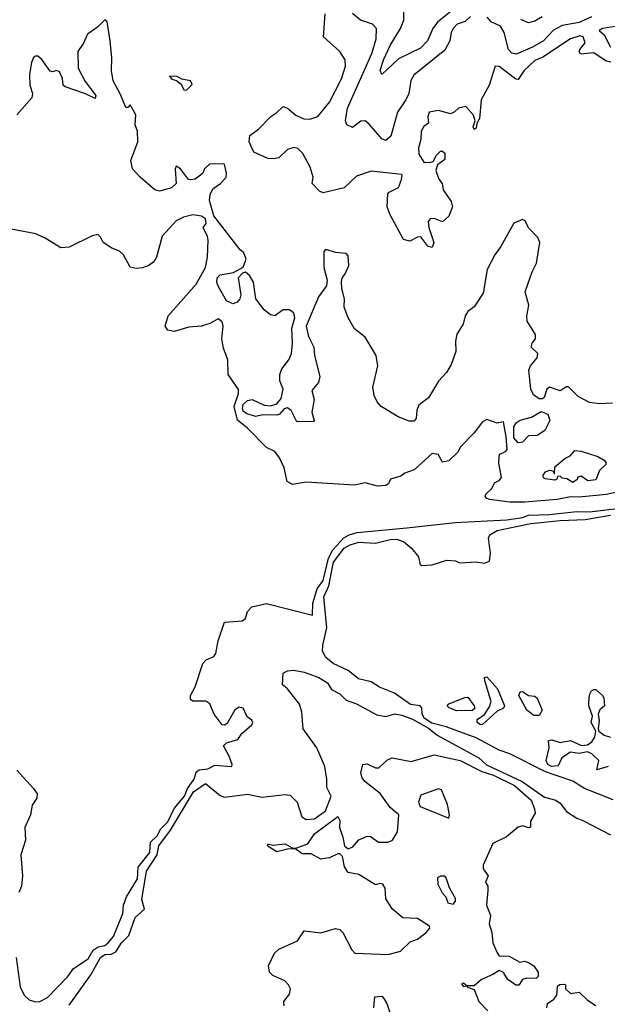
# Model space of a CAD drawing. Extents: x 1603745 to 1745082, y 385868 to 533966.
# Tile 478 of 646: x 1720009 to 1722810, y 441722 to 446417. Entities that reach past the tile are written whole.
import ezdxf

# ---------------------------------------------------------------- set-up
doc = ezdxf.new("R2010")
doc.units = 0

msp = doc.modelspace()

# ---------------------------------------------------------------- linework, layer by layer
at = {"layer": '0CON20XD'}
for points in [[(1721735, 446154.5), (1721726.9, 446175), (1721745, 446228.5), (1721775, 446293.1), (1721824.9, 446375.1), (1721839.4, 446415), (1721839.5, 446485)], [(1722826.4, 446213.6), (1722805, 446218.1), (1722745, 446257.8), (1722682.6, 446252.6), (1722676, 446265), (1722679.5, 446275), (1722703.8, 446306.2), (1722694.8, 446334.8), (1722679.4, 446339.4), (1722634.1, 446325.9), (1722501.8, 446238.2), (1722465, 446222.5), (1722413.3, 446175), (1722385, 446131.9), (1722373.2, 446133.2), (1722295, 446192.9), (1722275, 446195.7), (1722246.5, 446105), (1722208.5, 446035), (1722200, 445945), (1722188, 445922), (1722185, 445900), (1722175, 445892.5), (1722171.2, 445905), (1722180, 445935), (1722172.1, 445962.1), (1722135, 446002.5), (1722100, 445995), (1722080, 445975), (1722061.7, 445968.3), (1722005, 445984.2), (1721961.2, 445975), (1721953.9, 445953.9), (1721957, 445923), (1721935, 445907.5), (1721922.5, 445885), (1721920.8, 445845), (1721909.5, 445805), (1721911.4, 445775), (1721935, 445737.5), (1721963.6, 445736.4), (1721979.3, 445740.7), (1721995, 445770), (1722015, 445790), (1722025, 445790), (1722035, 445780), (1722035, 445750), (1722000, 445725), (1721993, 445697), (1722006.4, 445656.4), (1722022.5, 445635), (1722027.5, 445605), (1722065, 445550), (1722072.2, 445525), (1722055, 445480), (1722025, 445452.5), (1721985, 445468.8), (1721965, 445466.7), (1721956.7, 445455), (1721960, 445425), (1721983.3, 445355), (1721975, 445330), (1721955, 445336.7), (1721921.7, 445381.7), (1721905, 445380), (1721868.9, 445361.1), (1721838.9, 445368.9), (1721775, 445486.7), (1721761.3, 445525), (1721763.6, 445586.4), (1721770, 445595), (1721815, 445616.2), (1721828.6, 445655), (1721832.5, 445675), (1721828.3, 445678.3), (1721685, 445694.4), (1721615, 445670), (1721555.8, 445614.2), (1721455, 445591.2), (1721438.5, 445598.5), (1721402.7, 445635), (1721408.2, 445665), (1721393.4, 445713.4), (1721358.8, 445778.8), (1721335, 445802.1), (1721315, 445806.7), (1721285, 445798.1), (1721245, 445758), (1721217, 445753), (1721192.5, 445755), (1721125, 445784.4), (1721102.5, 445835), (1721106.3, 445863.7), (1721147.1, 445895), (1721205.4, 445954.6), (1721235.4, 445974.6), (1721265, 446002.9), (1721285, 445995.5), (1721325, 445960.8), (1721363.8, 445943.8), (1721392.5, 445942.5), (1721430, 445955), (1721485, 446022.7), (1721542.7, 446135), (1721561.3, 446195), (1721560.4, 446225), (1721534.7, 446264.7), (1721457.5, 446335), (1721465.3, 446445.3)], [(1722158.2, 446431.8), (1722132.4, 446407.6), (1722095, 446394.6), (1722075.3, 446375), (1722065.9, 446355), (1722060, 446315), (1722035, 446270.6), (1721887.6, 446152.4), (1721874, 446126), (1721864.1, 446065), (1721849.4, 446035), (1721809.4, 445975), (1721778.3, 445861.7), (1721755, 445841.2), (1721735, 445848), (1721675, 445919.2), (1721655, 445934.2), (1721635, 445932), (1721595, 445902), (1721568, 445915), (1721561.9, 445935), (1721570.8, 445995), (1721688.3, 446255), (1721708, 446325), (1721710, 446375), (1721691.2, 446395), (1721633.6, 446413.6), (1721595.9, 446445.9)], [(1722063.7, 446455), (1722000.7, 446405), (1721978.3, 446375), (1721952.5, 446315), (1721919.6, 446280.4), (1721815, 446230), (1721735, 446154.5)], [(1722735, 446431), (1722675, 446403), (1722595, 446388.2), (1722553.5, 446366.5), (1722505, 446316.5), (1722453.6, 446285), (1722375, 446251.8), (1722355, 446256.4), (1722339.4, 446275), (1722317.8, 446355), (1722300.9, 446385), (1722256.3, 446406.3), (1722238, 446428)], [(1722499, 446431), (1722465, 446408.9), (1722435, 446402.1), (1722398, 446418)], [(1722835, 444588.9), (1722774.5, 444584.5), (1722725, 444591.1), (1722670.2, 444620.2), (1722625, 444665.7), (1722615, 444665.6), (1722585, 444646.8), (1722534.6, 444665), (1722522.2, 444655), (1722508.3, 444615), (1722501, 444609), (1722485, 444609.5), (1722458.1, 444628.1), (1722445.1, 444655), (1722436, 444745), (1722443.5, 444766.5), (1722476.1, 444805), (1722478.9, 444825), (1722447.1, 444855), (1722451.7, 444875), (1722466.8, 444895), (1722468.3, 444915), (1722428.6, 444978.6), (1722425.5, 445005), (1722436.4, 445055), (1722418.6, 445118.6), (1722451.8, 445215), (1722472.8, 445255), (1722487.9, 445355), (1722478.1, 445378.1), (1722433.8, 445423.8), (1722418.3, 445458.3), (1722405, 445464.2), (1722365, 445445.7), (1722302.1, 445335), (1722273.1, 445295), (1722237.5, 445225), (1722217.9, 445112.1), (1722175, 445046.7), (1722144.5, 445025.5), (1722132.5, 445005), (1722122.5, 444965), (1722092.5, 444917.5), (1722086.6, 444883.4), (1722088.2, 444835), (1722065, 444772), (1722043.6, 444735), (1722005, 444692.9), (1721957, 444613), (1721911.7, 444578.3), (1721902.1, 444555), (1721899.1, 444515), (1721887.8, 444502.2), (1721865, 444502.5), (1721813, 444523), (1721732.8, 444572.8), (1721712.7, 444595), (1721698.7, 444625), (1721691.8, 444665), (1721715.4, 444765.4), (1721707.9, 444815), (1721655, 444902.9), (1721605, 444942), (1721575.1, 444995.1), (1721556, 445046), (1721557, 445085), (1721544.1, 445135), (1721542.5, 445167.5), (1721545.7, 445184.3), (1721562.7, 445207.3), (1721577.5, 445245), (1721575, 445290), (1721565, 445302.5), (1721515, 445306), (1721475, 445320), (1721465, 445319.2), (1721459.1, 445310.9), (1721458.1, 445235), (1721474.5, 445175), (1721472, 445148), (1721433.6, 445095), (1721374.2, 444955), (1721386.1, 444906.1), (1721411.8, 444855), (1721414.2, 444815), (1721440.4, 444715), (1721432.9, 444687.1), (1721401.5, 444648.5), (1721413.1, 444605), (1721401.4, 444545), (1721412.5, 444505), (1721409.1, 444500.9), (1721329.4, 444499.4), (1721303.1, 444553.1), (1721285, 444566.5), (1721269.3, 444560.7), (1721247.5, 444535), (1721235, 444531.1), (1721168, 444532), (1721135, 444524.6), (1721092.2, 444537.8), (1721075, 444550), (1721070.4, 444565), (1721075, 444581.2), (1721095, 444601.3), (1721116.7, 444605), (1721175, 444579.1), (1721205, 444574.7), (1721235.2, 444584.8), (1721255, 444610), (1721264.6, 444655), (1721249.6, 444695), (1721248.8, 444725), (1721258, 444752), (1721291.4, 444795), (1721304.2, 444825), (1721309.7, 444875), (1721305.6, 444945), (1721320.4, 444995), (1721315, 445018.9), (1721293.4, 445033.4), (1721265, 445033.3), (1721225, 445005.3), (1721205, 445009.5), (1721173.7, 445033.7), (1721134.6, 445085), (1721123.9, 445165), (1721105, 445196.9), (1721085, 445212.5), (1721071.4, 445208.6), (1721050.6, 445185), (1721063.5, 445105), (1721058.9, 445085), (1721045, 445070.5), (1721025, 445062.5), (1720995, 445076.5), (1720955, 445146.6), (1720948.9, 445165), (1720950.8, 445185), (1720965, 445200), (1721029, 445211), (1721073.9, 445236.1), (1721088.1, 445275), (1721077.8, 445305), (1721060.2, 445319.8), (1720935, 445481.6), (1720913.2, 445555), (1720917, 445583), (1720930.2, 445609.8), (1720966.5, 445635), (1720992.9, 445665), (1720995.6, 445685), (1720985, 445727.5), (1720915, 445730), (1720890, 445705), (1720882.5, 445685), (1720871.2, 445675), (1720845, 445656.9), (1720825, 445653.1), (1720814, 445655), (1720775, 445706.2), (1720755, 445717.5), (1720750, 445705), (1720754.2, 445635), (1720732.5, 445615), (1720675, 445599.5), (1720653.3, 445605), (1720583.3, 445665), (1720547.5, 445705), (1720538.8, 445745), (1720572.5, 445835), (1720570, 445885), (1720560, 445915), (1720563, 445963), (1720535, 446010), (1720525, 445997.5), (1720515, 445997.5), (1720490, 446060), (1720454.7, 446124.7), (1720446.9, 446173.1), (1720448.1, 446235), (1720440.4, 446315), (1720426.2, 446406.2), (1720414.3, 446415.7), (1720379.6, 446380.4), (1720332.1, 446347.9), (1720312.9, 446305), (1720286, 446265), (1720288.6, 446185), (1720321.7, 446121.7), (1720372.5, 446055), (1720368.8, 446041.2), (1720323.1, 446063.1), (1720225.9, 446095.9), (1720216.7, 446105), (1720213.3, 446136.7), (1720198.7, 446168.7), (1720185, 446174), (1720165, 446168), (1720155, 446171.2), (1720115, 446226.9), (1720095, 446243.1), (1720085, 446243.1), (1720075, 446235.6), (1720065, 446212), (1720056.2, 446155), (1720057.2, 446105), (1720071, 446065), (1720066.7, 446043.3), (1719995, 445963.5)], [(1722993.6, 446406.4), (1722786.7, 446375), (1722770.8, 446365), (1722794.1, 446344.1), (1722825.3, 446285)], [(1720805, 446080), (1720831.7, 446108.3), (1720822.5, 446125), (1720782.5, 446132.5), (1720760, 446145), (1720722.5, 446147.5), (1720735, 446132.5), (1720757, 446127), (1720779.3, 446109.3), (1720791.7, 446081.7), (1720805, 446080)], [(1722925, 444178.5), (1722805, 444151.9), (1722675, 444139.6), (1722635, 444142), (1722570.6, 444129.4), (1722416.8, 444116.8), (1722345, 444115.4), (1722248.9, 444128.9), (1722233.8, 444135), (1722228, 444145), (1722231.2, 444155), (1722258.8, 444181.2), (1722272.3, 444207.7), (1722295, 444218.8), (1722305.6, 444234.4), (1722292.7, 444302.7), (1722294.3, 444335), (1722298, 444345), (1722325, 444357.1), (1722332, 444368), (1722327, 444427), (1722315, 444499.2), (1722285, 444492), (1722235, 444510), (1722215, 444498.8), (1722174.2, 444445.8), (1722110.7, 444379.3), (1722096.4, 444353.6), (1722055, 444313.3), (1722025, 444307.5), (1722004.1, 444344.1), (1721975, 444348.2), (1721889.5, 444270.5), (1721845.6, 444255), (1721825, 444239.4), (1721775.8, 444225), (1721766.2, 444203.8), (1721754.2, 444195.8), (1721715, 444192.5), (1721655, 444208.9), (1721605, 444196.5), (1721375, 444211.5), (1721310.2, 444200.2), (1721284.4, 444215), (1721269.7, 444279.7), (1721247.4, 444327.4), (1721225, 444358), (1721185, 444377.5), (1721095, 444469.5), (1721046.6, 444506.6), (1721031.9, 444571.9), (1721052.3, 444635), (1721052.6, 444652.6), (1721003.3, 444725), (1721000.9, 444795), (1720979.8, 444849.8), (1720972, 444895), (1720978.6, 444955), (1720975, 444975.5), (1720955, 444990), (1720915, 444968.1), (1720875, 444955.5), (1720815, 444951.1), (1720745, 444929.5), (1720715.6, 444935.6), (1720702.5, 444955), (1720717.1, 445005), (1720850, 445155), (1720894.2, 445235), (1720904.3, 445285), (1720907.5, 445365), (1720905, 445382.5), (1720883.8, 445425), (1720897.5, 445445), (1720895, 445466.9), (1720875, 445480.5), (1720835, 445485.6), (1720790, 445475), (1720755, 445457.2), (1720687.9, 445385), (1720661.2, 445285), (1720647.8, 445262.2), (1720625, 445243.8), (1720595, 445233.1), (1720565, 445230.4), (1720535, 445236.4), (1720504.7, 445295), (1720485, 445312.4), (1720447.6, 445327.6), (1720406.7, 445355), (1720395, 445380), (1720381.7, 445391.7), (1720355, 445386.7), (1720245, 445332.5), (1720205, 445328), (1720130.8, 445375), (1720085.7, 445395), (1719968.2, 445418.2)], [(1722385, 444399.6), (1722365, 444422.2), (1722363.6, 444475), (1722375, 444494.2), (1722395, 444507.3), (1722449.1, 444520.9), (1722495, 444548.7), (1722525.6, 444535), (1722535.7, 444505), (1722512.7, 444457.3), (1722475, 444433.6), (1722435, 444432.2), (1722405, 444402.7), (1722385, 444399.6)], [(1722645, 444210), (1722617, 444227), (1722595, 444230), (1722585, 444240), (1722571.7, 444238.3), (1722570, 444225), (1722559.3, 444220.7), (1722515, 444226.7), (1722505, 444232.5), (1722503.8, 444245), (1722515, 444260), (1722535, 444268), (1722550, 444265), (1722558.3, 444251.7), (1722560, 444285), (1722606.7, 444325), (1722632.3, 444337.7), (1722655, 444362.5), (1722685, 444358.8), (1722765, 444333.3), (1722795, 444316.2), (1722803.3, 444305), (1722802.5, 444295), (1722773, 444267), (1722755, 444222.5), (1722717.7, 444217.7), (1722685, 444240), (1722670, 444235), (1722666.4, 444223.6), (1722645, 444210)], [(1719992.5, 441945), (1720012, 441805), (1720030, 441765), (1720055, 441743.3), (1720085, 441733.8), (1720105, 441736), (1720141.2, 441755), (1720238.1, 441855), (1720265, 441892.5), (1720335, 441938.5), (1720359.3, 441980.7), (1720383.5, 441996.5), (1720415, 442002.8), (1720430.5, 442015), (1720456.6, 442045), (1720470.6, 442079.4), (1720500.5, 442155), (1720504.3, 442195), (1720518.3, 442235), (1720570.3, 442319.7), (1720573.9, 442376.1), (1720629.3, 442445), (1720632.9, 442495), (1720664.5, 442525), (1720681.7, 442558.3), (1720715, 442591.3), (1720746.1, 442655), (1720795, 442714), (1720808.5, 442751.5), (1720840.5, 442795), (1720850.6, 442829.4), (1720865, 442839.8), (1720906.2, 442845), (1720938.6, 442861.4), (1721020, 442855), (1721022.5, 442865), (1721007.5, 442905), (1720980, 442955), (1720995, 442968.8), (1721048.8, 442985), (1721067.6, 443012.4), (1721115.5, 443054.5), (1721120, 443065), (1721115, 443076.2), (1721093, 443093), (1721074.2, 443134.2), (1721055, 443138.6), (1721035, 443125.7), (1720998.5, 443061.5), (1720985, 443052.5), (1720975, 443054), (1720935.9, 443105.9), (1720915, 443153.8), (1720896.5, 443166.5), (1720835, 443168), (1720824, 443175), (1720822.9, 443195), (1720845.7, 443235), (1720882.7, 443347.3), (1720898, 443365), (1720935, 443380.8), (1720944.2, 443395), (1720955.8, 443455), (1720985, 443543.3), (1721069.6, 443550.4), (1721085, 443561.2), (1721094.6, 443595.4), (1721115, 443617.5), (1721185, 443633.1), (1721405, 443577.5), (1721406.1, 443635), (1721427, 443703), (1721455, 443742.7), (1721480.4, 443849.6), (1721501.6, 443888.4), (1721553.4, 443946.6), (1721579, 443961), (1721618.1, 443971.9), (1721855, 443994.4), (1722085, 444019.4), (1722331.4, 444031.4), (1722405, 444043.2), (1722435, 444053.8), (1722535, 444057.2), (1722665, 444071.1), (1722725, 444069.4), (1723055, 444109.5)], [(1722837.3, 442697.3), (1722701.4, 442751.4), (1722645, 442785.1), (1722515, 442829.8), (1722345.9, 442915.9), (1722293.8, 442933.8), (1722185, 442993), (1722042.5, 443045), (1721972.9, 443062.9), (1721936.5, 443086.5), (1721927.3, 443107.3), (1721925.4, 443135), (1721917.8, 443145), (1721871.7, 443151.7), (1721795, 443206), (1721724.8, 443234.8), (1721685, 443259.2), (1721624.3, 443274.3), (1721575, 443314.1), (1721503.1, 443346.9), (1721467.8, 443375), (1721452.1, 443405), (1721453.4, 443435), (1721473.3, 443516.7), (1721459.4, 443665), (1721482.6, 443717.4), (1721505, 443829.5), (1721555, 443896.2), (1721585, 443913.1), (1721625, 443924.9), (1721705, 443920.2), (1721775, 443938.6), (1721805, 443939.1), (1721838.9, 443928.9), (1721876.1, 443896.1), (1721909.2, 443855), (1721917.8, 443817.8), (1721923.8, 443813.8), (1721975, 443817.1), (1722045, 443839.3), (1722085.7, 443835.7), (1722105, 443827.5), (1722185, 443832), (1722225, 443825.6), (1722248.8, 443835), (1722253.1, 443875), (1722242.9, 443945), (1722249.7, 443960.3), (1722285, 443980.6), (1722375, 443999.5), (1722445, 444014.6), (1722585, 444029.4), (1722705, 444033.8), (1722824.5, 444054.5)], [(1720245, 441717.3), (1720348, 441862), (1720395, 441944.6), (1720415, 441959.2), (1720445, 441961), (1720467.2, 441972.8), (1720495, 442015.7), (1720529.4, 442050.6), (1720560.3, 442135), (1720604.5, 442175), (1720591.4, 442221.4), (1720613.8, 442356.2), (1720664.1, 442435), (1720672.4, 442477.6), (1720728, 442552), (1720837.3, 442735), (1720895, 442774.7), (1720965, 442717.7), (1720985, 442710), (1721095, 442723.8), (1721165, 442708.8), (1721272.4, 442722.4), (1721298.9, 442718.9), (1721331.3, 442685), (1721354.6, 442615), (1721375, 442603.3), (1721415, 442605.8), (1721466.4, 442645), (1721494.1, 442715), (1721472.6, 442755), (1721473.7, 442795), (1721464, 442855), (1721425.4, 442945), (1721360, 443035), (1721354.5, 443115), (1721343.1, 443153.1), (1721285, 443226.7), (1721262.5, 443245), (1721265, 443300)], [(1721265, 443300), (1721285, 443312.5), (1721315, 443315.8), (1721365, 443305.4), (1721435, 443280.8), (1721475.8, 443255), (1721495, 443223.3), (1721535, 443202), (1721565, 443172.5), (1721615, 443154), (1721712, 443102), (1721755, 443094.4), (1721797.3, 443107.3), (1721831.3, 443101.3), (1721880.7, 443080.7), (1721958.3, 443038.3), (1721999.5, 443005), (1722197.2, 442897.2), (1722233.7, 442863.7), (1722404.7, 442784.7), (1722510.2, 442710.2), (1722565.2, 442695.2), (1722585, 442680.3), (1722615, 442641), (1722665, 442609.2), (1722697.1, 442597.1), (1722825, 442530.4)], [(1722205, 443054.4), (1722189.2, 443065), (1722190, 443080), (1722225, 443103.8), (1722249.1, 443140.9), (1722256.7, 443165), (1722225.7, 443265), (1722225, 443280), (1722235, 443283.8), (1722285.7, 443225.7), (1722320, 443145), (1722315.5, 443134.5), (1722285, 443120), (1722215, 443056.2), (1722205, 443054.4)], [(1722091.7, 443121.7), (1722056.7, 443135), (1722046.7, 443145), (1722053.8, 443155), (1722130, 443185), (1722145, 443185.6), (1722175.7, 443145), (1722177.7, 443132.3), (1722165, 443122.5), (1722091.7, 443121.7)], [(1722485, 443098.6), (1722459.2, 443099.2), (1722425.6, 443125), (1722388.8, 443195), (1722395, 443212.5), (1722405, 443213.3), (1722435, 443193.8), (1722465, 443190.8), (1722475, 443182), (1722500, 443125), (1722485, 443098.6)], [(1722813.8, 442856.2), (1722760, 442840), (1722770, 442885), (1722736.1, 442916.1), (1722715, 442925.5), (1722675, 442918), (1722635, 442923.8), (1722593.6, 442896.4), (1722575, 442858.8), (1722544.2, 442855), (1722526.9, 442865), (1722518.1, 442885), (1722533.3, 442945), (1722530, 442980), (1722545, 442983.3), (1722585, 442970), (1722635, 442980.5), (1722686.4, 442956.4), (1722715, 442959.5), (1722736.6, 442973.4), (1722751.1, 442995), (1722754.4, 443024.4), (1722732.9, 443065), (1722739.2, 443095), (1722721.4, 443145), (1722721.3, 443161.3), (1722725, 443196.7), (1722735, 443216.7), (1722745, 443223.3), (1722755, 443222.5), (1722787.5, 443195), (1722793, 443183), (1722796.2, 443145), (1722774.6, 443125.4), (1722765.7, 443105), (1722771.4, 443075), (1722765.9, 443035.9), (1722770, 443025), (1722795, 443005.8), (1722825, 442996.2)], [(1721270, 441715), (1721267.5, 441735), (1721295, 441770), (1721299.2, 441795), (1721290.8, 441815), (1721273.1, 441833.1), (1721215, 441860), (1721200.5, 441875), (1721195.6, 441905), (1721224.4, 441965), (1721244.5, 441985.5), (1721333.8, 442025), (1721365, 442072), (1721445, 442062.9), (1721515, 442083.3), (1721535, 442078.6), (1721550, 442065), (1721591.7, 441981.7), (1721605.8, 441965.8), (1721765, 441959.7), (1721824.8, 441974.8), (1721870.9, 442019.1), (1721905, 442032.5), (1721945, 442062.2), (1721963.3, 442085), (1721962.5, 442095), (1721905, 442130.8), (1721835, 442133.8), (1721786.7, 442175), (1721754.2, 442224.2), (1721750.8, 442275), (1721740, 442295), (1721725, 442298), (1721705, 442291.2), (1721625, 442340.8), (1721575, 442350), (1721557.6, 442377.6), (1721547.4, 442427.4), (1721535, 442438.6), (1721525, 442439.4), (1721485, 442419.6), (1721445, 442414.1), (1721398.9, 442438.9), (1721355, 442440), (1721325, 442462), (1721292.6, 442462.6), (1721235, 442449.4), (1721193.3, 442475), (1721190, 442485), (1721194.3, 442485.7), (1721215, 442480), (1721275, 442486.4), (1721307.5, 442467.5), (1721325, 442466.9), (1721382.9, 442487.1), (1721414.1, 442535), (1721525, 442617.5), (1721535, 442597.5), (1721532.7, 442565), (1721548.7, 442518.7), (1721557.4, 442477.4), (1721575, 442462.9), (1721597.1, 442472.9), (1721625, 442505.6), (1721665, 442522.9), (1721681.4, 442521.4), (1721720, 442495), (1721765, 442495.7), (1721786, 442505), (1721810, 442545), (1721816, 442625), (1721775, 442660), (1721727.1, 442727.1), (1721654.2, 442784.2), (1721641.3, 442801.3), (1721635.4, 442825), (1721645, 442865.8), (1721665, 442868.1), (1721705, 442850), (1721720.6, 442849.4), (1721762.4, 442887.6), (1721785, 442897.5), (1721875, 442879.2), (1721985, 442911.5), (1722108.6, 442885), (1722212.2, 442832.2), (1722267.1, 442815), (1722366.8, 442765), (1722446.5, 442695), (1722463.6, 442653.6), (1722466.6, 442633.4), (1722444.3, 442595.7), (1722443, 442567), (1722435, 442564), (1722405, 442572.5), (1722385, 442567.1), (1722329.7, 442520.3), (1722265, 442488.8), (1722218, 442385), (1722218.3, 442368.3), (1722242.5, 442335), (1722230, 442305), (1722240, 442285), (1722240.8, 442265), (1722234.1, 442194.1), (1722253.8, 442145), (1722246, 442105), (1722260, 442065), (1722263.8, 442015), (1722285, 441967.5), (1722295, 441952.5), (1722341.7, 441951.7), (1722393.6, 441923.6), (1722415, 441928), (1722435, 441922), (1722460, 441905), (1722480, 441875), (1722480, 441855), (1722470, 441845), (1722427, 441847), (1722405, 441840), (1722387.5, 441812.5), (1722373.9, 441813.9), (1722335, 441840), (1722315, 441873.3), (1722295, 441883.8), (1722265, 441863.3), (1722210.3, 441839.7), (1722175, 441810), (1722140, 441810), (1722125, 441822.5), (1722115, 441817.5), (1722125, 441807.5), (1722140, 441810), (1722143.3, 441803.3), (1722175, 441792.5), (1722197.1, 441735), (1722241, 441691)], [(1719995, 442838.8), (1720075, 442751.2), (1720092, 442725), (1720090.8, 442705), (1720068.3, 442671.7), (1720060.8, 442625), (1720033.1, 442565), (1720036.2, 442505), (1720014.2, 442435), (1720022.9, 442335), (1720018.1, 442285), (1720005.7, 442255)], [(1722055, 442610), (1722057.5, 442625), (1722047.5, 442675), (1722020, 442745), (1722005, 442750), (1721920.7, 442719.3), (1721910, 442685), (1721917.5, 442665), (1722055, 442610)], [(1722075, 442200), (1722087, 442213), (1722087, 442227), (1722057.5, 442277.5), (1722042.5, 442325), (1722035, 442332.5), (1722015, 442332.5), (1722000, 442325), (1722002.5, 442295), (1722023, 442253), (1722040, 442235), (1722050, 442205), (1722075, 442200)], [(1722521.4, 441705), (1722524, 441725), (1722555, 441746.2), (1722570, 441765), (1722571.7, 441808.3), (1722583, 441817), (1722605, 441817.5), (1722610, 441815), (1722610, 441795), (1722633.9, 441773.9), (1722675, 441780), (1722713.6, 441743.6), (1722755, 441716.2)], [(1721697.6, 441705), (1721702.3, 441757.7), (1721735, 441760), (1721745, 441750), (1721759.1, 441725), (1721787.6, 441637.6)]]:
    msp.add_lwpolyline(points, dxfattribs=at)

doc.saveas('drawing.dxf')
